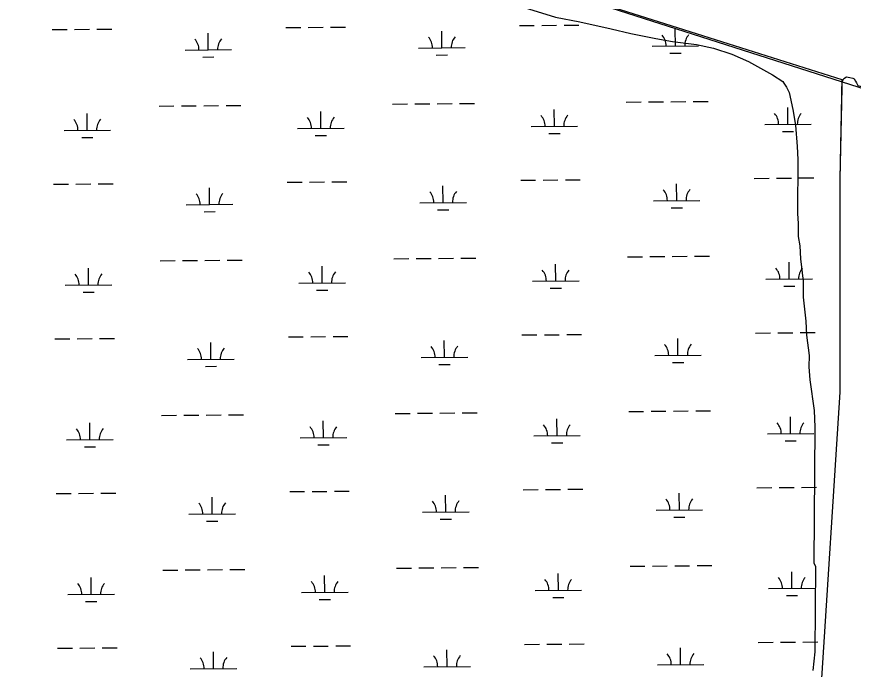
# Model space of a CAD drawing. Extents: x 3568792 to 3606828, y 529143 to 554785.
# Drawn here: x 3592959 to 3594756, y 538170 to 539573 of the extents above; entities that cross this region are included whole.
import ezdxf

# ---------------------------------------------------------------- set-up
doc = ezdxf.new("R2010")
doc.units = 0
for name, color, linetype in [('V-RAIL-TRAK', 7, 'Continuous'), ('V-SITE-VEGE', 7, 'Continuous'), ('V-TOPO-SHOR', 7, 'Continuous'), ('V-WETL-SWMP', 7, 'Continuous')]:
    doc.layers.add(name, color=color, linetype=linetype)

msp = doc.modelspace()

# ---------------------------------------------------------------- linework, layer by layer
at = {"layer": 'V-RAIL-TRAK'}
msp.add_lwpolyline([(3588701.9, 541364.3), (3595635.2, 539144), (3598756.4, 538211.6)], dxfattribs=at)
at = {"layer": 'V-SITE-VEGE'}
for p, q in [((3594049, 539592.9), (3594116.7, 539572.3)), ((3594116.7, 539572.3), (3594168.6, 539561.8)), ((3594168.6, 539561.8), (3594236.4, 539547.2)), ((3594236.4, 539547.2), (3594278.2, 539536.8)), ((3594278.2, 539536.8), (3594332.1, 539526.4)), ((3594332.1, 539526.4), (3594368, 539520)), ((3594368, 539520), (3594419.8, 539513.6)), ((3594419.8, 539513.6), (3594455.7, 539505.3)), ((3594455.7, 539505.3), (3594495.5, 539492.9)), ((3594495.5, 539492.9), (3594531.4, 539476.6)), ((3594531.4, 539476.6), (3594583, 539448.2)), ((3594583, 539448.2), (3594604.9, 539434)), ((3594604.9, 539434), (3594606.8, 539430)), ((3594606.8, 539430), (3594612.8, 539421.9)), ((3594612.8, 539421.9), (3594618.6, 539409.9)), ((3594618.6, 539409.9), (3594626.3, 539373.9)), ((3594626.3, 539373.9), (3594632, 539339.9)), ((3594632, 539339.9), (3594635.6, 539293.9)), ((3594635.6, 539293.9), (3594637.3, 539265.9)), ((3594637.3, 539265.9), (3594636.2, 539150.1)), ((3594636.2, 539150.1), (3594638, 539128.1)), ((3594638, 539128.1), (3594637.8, 539100.1)), ((3594637.8, 539100.1), (3594641.6, 539080.1)), ((3594641.6, 539080.1), (3594643.3, 539052.1)), ((3594643.3, 539052.1), (3594648.9, 539004.1)), ((3594648.9, 539004.1), (3594648.6, 538970.2)), ((3594648.6, 538970.2), (3594654.1, 538918.2)), ((3594654.1, 538918.2), (3594655.8, 538888.2)), ((3594655.8, 538888.2), (3594661.4, 538844.2)), ((3594661.4, 538844.2), (3594661.2, 538820.3)), ((3594661.2, 538820.3), (3594663, 538792.3)), ((3594663, 538792.3), (3594672.3, 538726.3)), ((3594672.3, 538726.3), (3594674, 538690.3)), ((3594674, 538690.3), (3594671.4, 538398.7)), ((3594671.4, 538398.7), (3594675.3, 538390.7)), ((3594675.3, 538390.7), (3594673.6, 538206.9)), ((3594673.6, 538206.9), (3594669.3, 538167))]:
    msp.add_line(p, q, dxfattribs=at)
at = {"layer": 'V-TOPO-SHOR'}
for p, q in [((3594731.6, 539420.3), (3594727.5, 539224.5)), ((3594727.5, 539224.5), (3594727.5, 538765.6)), ((3594727.5, 538765.6), (3594656.2, 537645))]:
    msp.add_line(p, q, dxfattribs=at)
msp.add_lwpolyline([(3594731.6, 539420.3), (3594733.1, 539434.5), (3594735.8, 539440), (3594742, 539443.5), (3594748.9, 539442.2), (3594755.2, 539440.9), (3594758.6, 539439.5), (3594761.4, 539434.7), (3594763.6, 539430.6), (3594766.4, 539425.1), (3594773.3, 539423), (3594776.1, 539422.4), (3594780.3, 539418.2), (3594786.6, 539413.5), (3594788, 539409.3), (3594789.2, 539395.9)], dxfattribs=at)
at = {"layer": 'V-WETL-SWMP'}
for p, q in [((3592334.8, 540196.1), (3594731.9, 539438.4)), ((3593537, 539549.7), (3593569, 539550)), ((3593585, 539550.1), (3593617, 539550.4)), ((3593633, 539550.6), (3593665, 539550.8)), ((3594038.9, 539554), (3594070.9, 539554.2)), ((3594086.9, 539554.4), (3594118.9, 539554.7)), ((3594134.9, 539554.8), (3594166.9, 539555.1)), ((3593035.1, 539545.5), (3593067.1, 539545.8)), ((3593083.1, 539545.9), (3593115.1, 539546.2)), ((3593131.1, 539546.3), (3593163.1, 539546.6)), ((3593370.4, 539501.9), (3593370, 539537.9)), ((3593872.2, 539506.1), (3593871.9, 539542.1)), ((3594374.1, 539510.4), (3594373.8, 539546.4)), ((3593320.4, 539501.5), (3593420.3, 539502.3)), ((3593822.2, 539505.7), (3593922.2, 539506.6)), ((3594324.1, 539510), (3594424.1, 539510.8)), ((3594362.3, 539494.8), (3594386.3, 539495)), ((3593358.5, 539486.4), (3593382.5, 539486.6)), ((3593860.4, 539490.6), (3593884.4, 539490.8)), ((3594731.9, 539438.4), (3594727.5, 539224.5)), ((3594268.3, 539389.4), (3594300.3, 539389.7)), ((3594316.3, 539389.8), (3594348.3, 539390.1)), ((3594364.3, 539390.2), (3594396.3, 539390.5)), ((3594412.3, 539390.6), (3594444.3, 539390.9)), ((3593264.5, 539380.9), (3593296.5, 539381.2)), ((3593312.5, 539381.3), (3593344.5, 539381.6)), ((3593360.5, 539381.7), (3593392.5, 539382)), ((3593408.5, 539382.2), (3593440.5, 539382.4)), ((3593612.3, 539333.1), (3593612, 539369.1)), ((3593766.4, 539385.2), (3593798.4, 539385.4)), ((3593814.4, 539385.6), (3593846.4, 539385.8)), ((3593862.4, 539386), (3593894.4, 539386.3)), ((3593910.4, 539386.4), (3593942.4, 539386.7)), ((3594114.1, 539337.4), (3594113.8, 539373.4)), ((3594616, 539341.6), (3594615.7, 539377.6)), ((3593110.4, 539328.9), (3593110.1, 539364.9)), ((3593562.3, 539332.7), (3593662.3, 539333.5)), ((3594064.1, 539336.9), (3594164.1, 539337.8)), ((3594566, 539341.2), (3594666, 539342)), ((3593060.4, 539328.5), (3593160.4, 539329.3)), ((3593600.4, 539317.6), (3593624.4, 539317.8)), ((3594102.3, 539321.8), (3594126.3, 539322)), ((3594604.2, 539326.1), (3594628.2, 539326.3)), ((3593098.5, 539313.4), (3593122.5, 539313.6)), ((3594543.6, 539225.5), (3594575.6, 539225.8)), ((3594591.6, 539226), (3594623.6, 539226.2)), ((3594639.6, 539226.4), (3594671.6, 539226.6)), ((3593037.9, 539212.8), (3593069.9, 539213.1)), ((3593085.9, 539213.3), (3593117.9, 539213.5)), ((3593133.9, 539213.7), (3593165.9, 539213.9)), ((3593539.8, 539217.1), (3593571.8, 539217.4)), ((3593587.8, 539217.5), (3593619.8, 539217.8)), ((3593635.8, 539217.9), (3593667.8, 539218.2)), ((3593875, 539173.5), (3593874.7, 539209.5)), ((3594041.7, 539221.3), (3594073.7, 539221.6)), ((3594089.7, 539221.7), (3594121.7, 539222)), ((3594137.7, 539222.1), (3594169.7, 539222.4)), ((3594376.9, 539177.7), (3594376.6, 539213.7)), ((3594727.5, 539224.5), (3594727.5, 538765.6)), ((3593373.2, 539169.2), (3593372.9, 539205.2)), ((3593825, 539173.1), (3593925, 539173.9)), ((3594326.9, 539177.3), (3594426.9, 539178.1)), ((3593323.2, 539168.8), (3593423.2, 539169.7)), ((3593361.3, 539153.7), (3593385.3, 539153.9)), ((3593863.2, 539157.9), (3593887.2, 539158.1)), ((3594365.1, 539162.2), (3594389.1, 539162.4)), ((3593267.3, 539048.3), (3593299.3, 539048.5)), ((3593315.3, 539048.7), (3593347.3, 539049)), ((3593363.3, 539049.1), (3593395.3, 539049.4)), ((3593411.3, 539049.5), (3593443.3, 539049.8)), ((3593769.2, 539052.5), (3593801.2, 539052.8)), ((3593817.2, 539052.9), (3593849.2, 539053.2)), ((3593865.2, 539053.3), (3593897.2, 539053.6)), ((3593913.2, 539053.7), (3593945.2, 539054)), ((3594271.1, 539056.7), (3594303.1, 539057)), ((3594319.1, 539057.1), (3594351.1, 539057.4)), ((3594367.1, 539057.6), (3594399.1, 539057.8)), ((3594415.1, 539058), (3594447.1, 539058.2)), ((3593113.2, 538996.2), (3593112.9, 539032.2)), ((3593615.1, 539000.5), (3593614.8, 539036.5)), ((3594117, 539004.7), (3594116.6, 539040.7)), ((3594618.8, 539008.9), (3594618.5, 539044.9)), ((3593063.2, 538995.8), (3593163.2, 538996.7)), ((3593565.1, 539000), (3593665.1, 539000.9)), ((3594067, 539004.3), (3594167, 539005.1)), ((3594568.8, 539008.5), (3594668.8, 539009.4)), ((3594607, 538993.4), (3594631, 538993.6)), ((3593101.3, 538980.7), (3593125.3, 538980.9)), ((3593603.2, 538984.9), (3593627.2, 538985.1)), ((3594105.1, 538989.2), (3594129.1, 538989.4)), ((3593542.6, 538884.4), (3593574.6, 538884.7)), ((3593590.6, 538884.8), (3593622.6, 538885.1)), ((3593638.6, 538885.2), (3593670.6, 538885.5)), ((3594044.5, 538888.7), (3594076.5, 538888.9)), ((3594092.5, 538889.1), (3594124.5, 538889.3)), ((3594140.5, 538889.5), (3594172.5, 538889.7)), ((3594546.4, 538892.9), (3594578.4, 538893.2)), ((3594594.4, 538893.3), (3594626.4, 538893.6)), ((3594642.4, 538893.7), (3594674.4, 538894)), ((3593040.7, 538880.2), (3593072.7, 538880.5)), ((3593088.7, 538880.6), (3593120.7, 538880.9)), ((3593136.7, 538881), (3593168.7, 538881.3)), ((3593376, 538836.6), (3593375.7, 538872.6)), ((3593877.9, 538840.8), (3593877.6, 538876.8)), ((3594379.7, 538845), (3594379.4, 538881)), ((3593326, 538836.2), (3593426, 538837)), ((3593827.9, 538840.4), (3593927.9, 538841.2)), ((3594329.7, 538844.6), (3594429.7, 538845.5)), ((3594367.9, 538829.5), (3594391.9, 538829.7)), ((3593364.1, 538821), (3593388.1, 538821.3)), ((3593866, 538825.3), (3593890, 538825.5)), ((3594727.5, 538765.6), (3594656.2, 537645)), ((3594273.9, 538724.1), (3594305.9, 538724.4)), ((3594321.9, 538724.5), (3594353.9, 538724.8)), ((3594369.9, 538724.9), (3594401.9, 538725.2)), ((3594417.9, 538725.3), (3594449.9, 538725.6)), ((3593270.1, 538715.6), (3593302.1, 538715.9)), ((3593318.1, 538716), (3593350.1, 538716.3)), ((3593366.1, 538716.4), (3593398.1, 538716.7)), ((3593414.1, 538716.8), (3593446.1, 538717.1)), ((3593772, 538719.8), (3593804, 538720.1)), ((3593820, 538720.3), (3593852, 538720.5)), ((3593868, 538720.7), (3593900, 538720.9)), ((3593916, 538721.1), (3593948, 538721.3)), ((3594119.8, 538672), (3594119.5, 538708)), ((3594621.6, 538676.3), (3594621.3, 538712.3)), ((3593116, 538663.6), (3593115.7, 538699.6)), ((3593617.9, 538667.8), (3593617.6, 538703.8)), ((3593567.9, 538667.4), (3593667.9, 538668.2)), ((3594069.8, 538671.6), (3594169.8, 538672.5)), ((3594571.7, 538675.8), (3594671.6, 538676.7)), ((3593066, 538663.1), (3593166, 538664)), ((3593606, 538652.3), (3593630, 538652.5)), ((3594107.9, 538656.5), (3594131.9, 538656.7)), ((3594609.8, 538660.7), (3594633.8, 538660.9)), ((3593104.1, 538648), (3593128.1, 538648.2)), ((3594549.2, 538560.2), (3594581.2, 538560.5)), ((3594597.2, 538560.6), (3594629.2, 538560.9)), ((3594645.2, 538561), (3594677.2, 538561.3)), ((3593043.5, 538547.5), (3593075.5, 538547.8)), ((3593091.5, 538547.9), (3593123.5, 538548.2)), ((3593139.5, 538548.3), (3593171.5, 538548.6)), ((3593545.4, 538551.8), (3593577.4, 538552)), ((3593593.4, 538552.2), (3593625.4, 538552.4)), ((3593641.4, 538552.6), (3593673.4, 538552.8)), ((3593880.7, 538508.2), (3593880.4, 538544.2)), ((3594047.3, 538556), (3594079.3, 538556.3)), ((3594095.3, 538556.4), (3594127.3, 538556.7)), ((3594143.3, 538556.8), (3594175.3, 538557.1)), ((3594382.6, 538512.4), (3594382.2, 538548.4)), ((3593378.8, 538503.9), (3593378.5, 538539.9)), ((3593830.7, 538507.7), (3593930.7, 538508.6)), ((3594332.6, 538512), (3594432.5, 538512.8)), ((3593328.8, 538503.5), (3593428.8, 538504.3)), ((3593366.9, 538488.4), (3593390.9, 538488.6)), ((3593868.8, 538492.6), (3593892.8, 538492.8)), ((3594370.7, 538496.9), (3594394.7, 538497.1)), ((3593272.9, 538382.9), (3593304.9, 538383.2)), ((3593320.9, 538383.4), (3593352.9, 538383.6)), ((3593368.9, 538383.8), (3593400.9, 538384)), ((3593416.9, 538384.2), (3593448.9, 538384.4)), ((3593774.8, 538387.2), (3593806.8, 538387.5)), ((3593822.8, 538387.6), (3593854.8, 538387.9)), ((3593870.8, 538388), (3593902.8, 538388.3)), ((3593918.8, 538388.4), (3593950.8, 538388.7)), ((3594276.7, 538391.4), (3594308.7, 538391.7)), ((3594324.7, 538391.8), (3594356.7, 538392.1)), ((3594372.7, 538392.2), (3594404.7, 538392.5)), ((3594420.7, 538392.6), (3594452.7, 538392.9)), ((3593118.8, 538330.9), (3593118.5, 538366.9)), ((3593620.7, 538335.1), (3593620.4, 538371.1)), ((3594122.6, 538339.4), (3594122.3, 538375.4)), ((3594624.5, 538343.6), (3594624.2, 538379.6)), ((3593068.8, 538330.5), (3593168.8, 538331.3)), ((3593570.7, 538334.7), (3593670.7, 538335.6)), ((3594072.6, 538339), (3594172.6, 538339.8)), ((3594574.5, 538343.2), (3594674.5, 538344)), ((3594612.6, 538328.1), (3594636.6, 538328.3)), ((3593106.9, 538315.4), (3593130.9, 538315.6)), ((3593608.8, 538319.6), (3593632.8, 538319.8)), ((3594110.7, 538323.8), (3594134.7, 538324)), ((3593548.2, 538219.1), (3593580.2, 538219.4)), ((3593596.2, 538219.5), (3593628.2, 538219.8)), ((3593644.2, 538219.9), (3593676.2, 538220.2)), ((3594050.1, 538223.3), (3594082.1, 538223.6)), ((3594098.1, 538223.7), (3594130.1, 538224)), ((3594146.1, 538224.1), (3594178.1, 538224.4)), ((3594552, 538227.6), (3594584, 538227.8)), ((3594600, 538228), (3594632, 538228.2)), ((3594648, 538228.4), (3594680, 538228.6)), ((3593046.4, 538214.9), (3593078.4, 538215.1)), ((3593094.4, 538215.3), (3593126.4, 538215.5)), ((3593142.4, 538215.7), (3593174.4, 538215.9)), ((3593381.6, 538171.3), (3593381.3, 538207.3)), ((3593883.5, 538175.5), (3593883.2, 538211.5)), ((3594385.4, 538179.7), (3594385.1, 538215.7)), ((3593331.6, 538170.8), (3593431.6, 538171.7)), ((3593833.5, 538175.1), (3593933.5, 538175.9)), ((3594335.4, 538179.3), (3594435.4, 538180.1))]:
    msp.add_line(p, q, dxfattribs=at)
for centre, start, end in [((3594318.9, 539510.4), 359.7115, 41.2552), ((3594429.4, 539511.3), 139.7115, 181.2552), ((3593315.1, 539501.9), 359.7115, 41.2552), ((3593425.6, 539502.8), 139.7115, 181.2552), ((3593817, 539506.1), 359.7115, 41.2552), ((3593927.5, 539507.1), 139.7115, 181.2552), ((3593055.1, 539328.9), 359.7115, 41.2552), ((3593165.6, 539329.8), 139.7115, 181.2552), ((3593557, 539333.1), 359.7115, 41.2552), ((3593667.5, 539334.1), 139.7115, 181.2552), ((3594058.9, 539337.4), 359.7115, 41.2552), ((3594169.4, 539338.3), 139.7115, 181.2552), ((3594560.8, 539341.6), 359.7115, 41.2552), ((3594671.3, 539342.5), 139.7115, 181.2552), ((3593317.9, 539169.3), 359.7115, 41.2552), ((3593428.4, 539170.2), 139.7115, 181.2552), ((3593819.8, 539173.5), 359.7115, 41.2552), ((3593930.3, 539174.4), 139.7115, 181.2552), ((3594321.7, 539177.7), 359.7115, 41.2552), ((3594432.2, 539178.7), 139.7115, 181.2552), ((3594061.7, 539004.7), 359.7115, 41.2552), ((3594172.2, 539005.6), 139.7115, 181.2552), ((3594563.6, 539008.9), 359.7115, 41.2552), ((3594674.1, 539009.9), 139.7115, 181.2552), ((3593057.9, 538996.2), 359.7115, 41.2552), ((3593168.4, 538997.2), 139.7115, 181.2552), ((3593559.8, 539000.5), 359.7115, 41.2552), ((3593670.3, 539001.4), 139.7115, 181.2552), ((3594324.5, 538845.1), 359.7115, 41.2552), ((3594435, 538846), 139.7115, 181.2552), ((3593320.7, 538836.6), 359.7115, 41.2552), ((3593431.2, 538837.5), 139.7115, 181.2552), ((3593822.6, 538840.8), 359.7115, 41.2552), ((3593933.1, 538841.8), 139.7115, 181.2552), ((3593060.7, 538663.6), 359.7115, 41.2552), ((3593171.2, 538664.5), 139.7115, 181.2552), ((3593562.6, 538667.8), 359.7115, 41.2552), ((3593673.1, 538668.7), 139.7115, 181.2552), ((3594064.5, 538672), 359.7115, 41.2552), ((3594175, 538673), 139.7115, 181.2552), ((3594566.4, 538676.3), 359.7115, 41.2552), ((3594676.9, 538677.2), 139.7115, 181.2552), ((3593323.5, 538503.9), 359.7115, 41.2552), ((3593434, 538504.9), 139.7115, 181.2552), ((3593825.4, 538508.2), 359.7115, 41.2552), ((3593935.9, 538509.1), 139.7115, 181.2552), ((3594327.3, 538512.4), 359.7115, 41.2552), ((3594437.8, 538513.3), 139.7115, 181.2552), ((3594067.3, 538339.4), 359.7115, 41.2552), ((3594177.8, 538340.3), 139.7115, 181.2552), ((3594569.2, 538343.6), 359.7115, 41.2552), ((3594679.7, 538344.5), 139.7115, 181.2552), ((3593063.5, 538330.9), 359.7115, 41.2552), ((3593174, 538331.8), 139.7115, 181.2552), ((3593565.4, 538335.1), 359.7115, 41.2552), ((3593675.9, 538336.1), 139.7115, 181.2552), ((3594330.1, 538179.7), 359.7115, 41.2552), ((3594440.6, 538180.7), 139.7115, 181.2552), ((3593326.3, 538171.3), 359.7115, 41.2552), ((3593436.8, 538172.2), 139.7115, 181.2552), ((3593828.2, 538175.5), 359.7115, 41.2552), ((3593938.7, 538176.4), 139.7115, 181.2552)]:
    msp.add_arc(centre, 35.2, start, end, dxfattribs=at)

doc.saveas('drawing.dxf')
